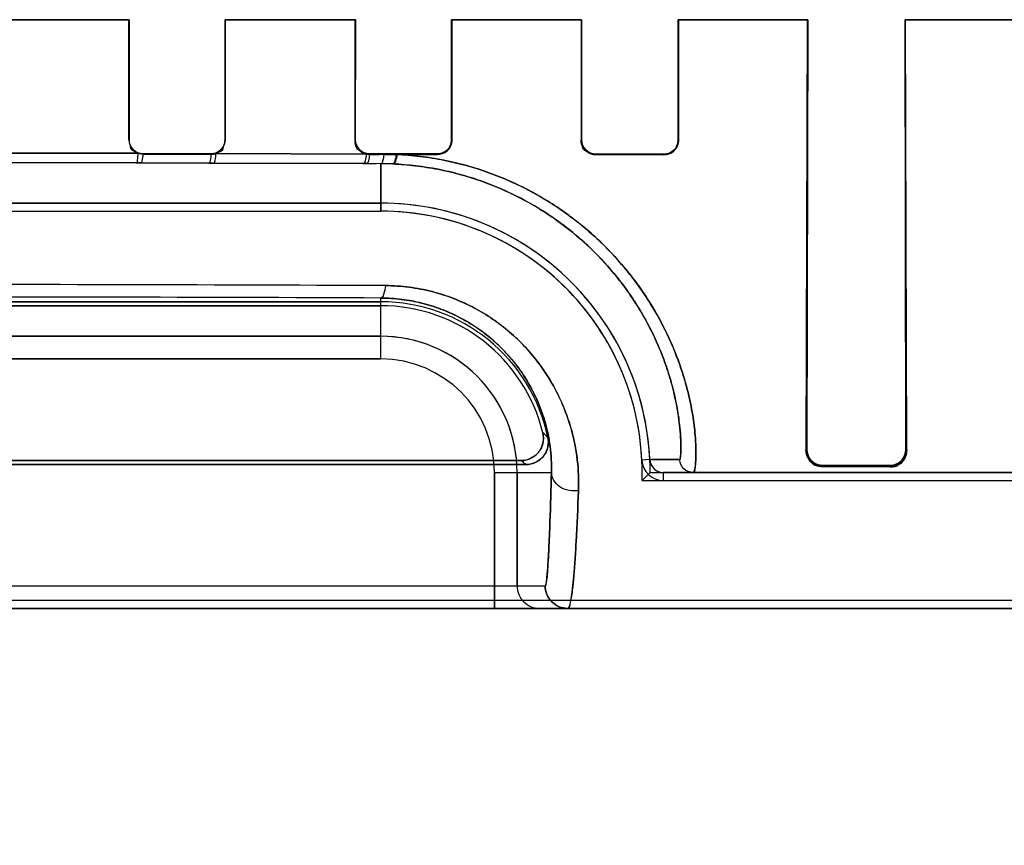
# Model space of a CAD drawing. Header units: millimetres. Extents: x 0 to 297, y 0 to 210.
# Tile 355 of 455: x 242.581 to 242.733, y 157.034 to 157.161. Entities that reach past the tile are written whole.
import ezdxf

# ---------------------------------------------------------------- set-up
doc = ezdxf.new("R2010")
doc.units = ezdxf.units.MM
doc.header["$LTSCALE"] = 16.335
doc.layers.get('0').update_dxf_attribs({"linetype": 'CONTINUOUS'})
for name, color, linetype in [('AXES_REF', 7, 'CONTINUOUS'), ('INTFCLR_1', 7, 'CONTINUOUS'), ('INTFCLR_72935', 7, 'CONTINUOUS')]:
    doc.layers.add(name, color=color, linetype=linetype)

msp = doc.modelspace()

# ---------------------------------------------------------------- linework, layer by layer
at = {"color": 7, "linetype": 'Continuous'}
for radius in [6.787079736, 6.7865, 6.743039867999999]:
    msp.add_circle((241.4889104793, 154.7114782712), radius, dxfattribs=at)
msp.add_arc((241.4889104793, 154.7114782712), 6.72, 278.2771290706, 261.7228709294, dxfattribs=at)
at = {"layer": 'AXES_REF', "color": 9, "linetype": 'Continuous'}
msp.add_circle((241.4889104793, 154.7114782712), 4.150003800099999, dxfattribs=at)
at = {"layer": 'AXES_REF', "color": 7, "linetype": 'Continuous'}
msp.add_arc((241.4889104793, 154.7114782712), 6.874, 113.0826847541, 66.9173152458, dxfattribs=at)
at = {"layer": 'AXES_REF', "color": 9, "linetype": 'Continuous'}
msp.add_arc((241.4889104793, 154.7114782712), 6.191158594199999, 94.4118118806, 85.5881881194, dxfattribs=at)
at = {"layer": 'INTFCLR_1', "color": 9, "linetype": 'Continuous'}
for p, q in [((242.5780075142, 157.1614668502), (242.5981970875, 157.1614668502)), ((242.6130273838, 157.1614668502), (242.6331741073, 157.1614668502)), ((242.6480495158, 157.1614668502), (242.6681427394, 157.1614668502)), ((242.6830871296, 157.1614668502), (242.7030983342, 157.1614668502)), ((242.7181401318, 157.1614668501), (242.7380429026, 157.1614668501)), ((242.5981879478, 157.1429135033), (242.5981120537, 157.1429135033)), ((242.6131079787, 157.1429135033), (242.6130315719, 157.1429135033)), ((242.6331677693, 157.1429135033), (242.6330906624, 157.1429135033)), ((242.6481347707, 157.1429135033), (242.648056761, 157.1429135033)), ((242.6681356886, 157.1429135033), (242.6680565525, 157.1429135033)), ((242.6831747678, 157.1429135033), (242.6830942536, 157.1429135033)), ((242.5995478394, 157.1408170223), (242.5767417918, 157.1408569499)), ((242.5766107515, 157.1393756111), (242.5992903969, 157.1393368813)), ((242.5992903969, 157.1393368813), (242.6001011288, 157.1393351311)), ((242.6003561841, 157.140666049), (242.6001011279, 157.1393351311)), ((242.6001011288, 157.1393351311), (242.6105431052, 157.1393082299)), ((242.600356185, 157.140666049), (242.600356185, 157.140742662)), ((242.610856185, 157.1407375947), (242.610856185, 157.140660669)), ((242.6348449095, 157.1407026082), (242.6115958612, 157.1407852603)), ((242.635356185, 157.1406437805), (242.635356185, 157.1407217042)), ((242.645856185, 157.1407131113), (242.645856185, 157.1406346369)), ((242.670356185, 157.1406086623), (242.670356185, 157.1406887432)), ((242.680856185, 157.1406763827), (242.680856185, 157.1405954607)), ((242.6105431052, 157.1393082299), (242.611271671, 157.1393060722)), ((242.611271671, 157.1393060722), (242.6343919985, 157.1392258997)), ((242.6343919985, 157.1392258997), (242.6349046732, 157.1392238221)), ((242.6349046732, 157.1392238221), (242.6363726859, 157.139217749)), ((242.637106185, 157.1318706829), (242.637106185, 157.1392146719)), ((242.637106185, 157.1090288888), (242.637106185, 157.1184490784)), ((242.637106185, 157.1125283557), (242.469106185, 157.1125283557)), ((242.469106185, 157.1090288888), (242.637106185, 157.1090288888)), ((242.7029879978, 157.0949683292), (242.7028313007, 157.0949683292)), ((242.7184122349, 157.0949683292), (242.7182505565, 157.0949683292)), ((242.6786948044, 157.093467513), (242.6774619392, 157.0934082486)), ((242.6786948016, 157.0934675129), (242.6833039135, 157.0934771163)), ((242.705356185, 157.0923966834), (242.705356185, 157.0925860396)), ((242.715856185, 157.0925677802), (242.715856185, 157.09237415)), ((242.6546667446, 157.0914683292), (242.6546667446, 157.0704683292)), ((242.6546667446, 157.0914683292), (242.66347305, 157.0914683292)), ((242.6581662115, 157.0739683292), (242.6581662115, 157.0914683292)), ((242.6807927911, 157.0902340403), (242.6807927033, 157.0914683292)), ((242.8481925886, 157.0914683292), (242.6807927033, 157.0914683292)), ((242.4437127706, 157.0739683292), (242.6624995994, 157.0739683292)), ((242.8481919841, 157.0704683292), (242.2580203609, 157.0704683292))]:
    msp.add_line(p, q, dxfattribs=at)
at = {"layer": 'INTFCLR_1', "color": 6, "linetype": 'Continuous'}
for p, q in [((242.598120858, 157.1614683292), (242.5981120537, 157.1429135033)), ((242.5981946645, 157.1614683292), (242.5981879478, 157.1429135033)), ((242.6130315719, 157.1429135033), (242.6130248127, 157.1614683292)), ((242.6131079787, 157.1429135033), (242.6130991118, 157.1614683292)), ((242.633099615, 157.1614683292), (242.6330906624, 157.1429135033)), ((242.6331745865, 157.1614683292), (242.6331677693, 157.1429135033)), ((242.648056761, 157.1429135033), (242.6480498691, 157.1614683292)), ((242.6481347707, 157.1429135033), (242.6481257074, 157.1614683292)), ((242.6680657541, 157.1614683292), (242.6680565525, 157.1429135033)), ((242.6681426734, 157.1614683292), (242.6681356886, 157.1429135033)), ((242.6830942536, 157.1429135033), (242.6830871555, 157.1614683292)), ((242.6831747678, 157.1429135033), (242.6831653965, 157.1614683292)), ((242.7030181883, 157.1614683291), (242.7028313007, 157.0949683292)), ((242.7030980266, 157.1614683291), (242.7029879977, 157.0949683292)), ((242.7182505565, 157.0949683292), (242.7181378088, 157.1614683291)), ((242.7184122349, 157.0949683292), (242.7182195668, 157.1614683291)), ((242.6003561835, 157.140666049), (242.5995478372, 157.1408170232)), ((242.600356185, 157.140742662), (242.610856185, 157.1407375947)), ((242.610856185, 157.140660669), (242.600356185, 157.140666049)), ((242.635356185, 157.1407217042), (242.645856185, 157.1407131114)), ((242.6375704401, 157.140641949), (242.6360946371, 157.1406431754)), ((242.6395933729, 157.1406402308), (242.6382450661, 157.1406413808)), ((242.645856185, 157.1406346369), (242.6395933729, 157.1406402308)), ((242.670356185, 157.1406887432), (242.680856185, 157.1406763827)), ((242.670356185, 157.1406086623), (242.680856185, 157.1405954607)), ((242.637106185, 157.1331049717), (242.469106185, 157.1331049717)), ((242.469106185, 157.1318706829), (242.637106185, 157.1318706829)), ((242.469106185, 157.1178706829), (242.637106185, 157.1178706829)), ((242.6371061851, 157.1172582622), (242.4691061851, 157.1172582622)), ((242.6595302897, 157.0927026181), (242.4466820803, 157.0927026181)), ((242.4474500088, 157.0933150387), (242.6587623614, 157.0933150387)), ((242.705356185, 157.0925860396), (242.715856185, 157.0925677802)), ((242.705356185, 157.0923966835), (242.715856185, 157.09237415)), ((242.6807927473, 157.0902340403), (242.855856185, 157.0902340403)), ((242.8481925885, 157.0717026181), (242.2580197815, 157.0717026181))]:
    msp.add_line(p, q, dxfattribs=at)
at = {"layer": 'INTFCLR_1', "color": 7, "linetype": 'Continuous'}
msp.add_lwpolyline([(242.670356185, 157.1406086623), (242.6702562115, 157.1406109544), (242.6701562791, 157.1406175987), (242.6700565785, 157.1406286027), (242.6699574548, 157.1406439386), (242.6698589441, 157.1406636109), (242.6697607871, 157.1406877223), (242.6696630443, 157.1407163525), (242.6695660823, 157.1407494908), (242.6694701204, 157.1407871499)], dxfattribs=at)
at = {"layer": 'INTFCLR_1', "color": 6, "linetype": 'Continuous'}
for centre, radius, start, end in [((242.6108548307, 157.1429266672), 0.0022659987, 270.0341582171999, 289.0880984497), ((242.6353588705, 157.1429182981), 0.0022745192, 256.9404696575, 269.9323622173), ((242.637106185, 157.0914683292), 0.0416366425, 2.752115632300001, 90.00000002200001), ((242.637106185, 157.0914683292), 0.0404023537, 2.7521172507, 89.99999981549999), ((242.637106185, 157.0914683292), 0.0264023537, 11.8889150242, 89.9999997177), ((242.637106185, 157.0914683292), 0.025789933, 13.8352360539, 89.99999985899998), ((242.6807925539, 157.0935685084), 0.0033344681, 182.7547671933, 270.0040800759), ((242.6807925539, 157.0935685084), 0.0021001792, 182.7555718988, 270.004076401)]:
    msp.add_arc(centre, radius, start, end, dxfattribs=at)
at = {"layer": 'INTFCLR_1', "color": 9, "linetype": 'Continuous'}
for centre, radius, start, end in [((242.6368975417, 157.0918700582), 0.0473450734, 87.4188887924, 89.74750806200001), ((242.5530226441, 136.7036249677), 20.4169176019, 89.7620658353, 90.2374664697), ((242.553106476, 136.2185016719), 20.9001162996, 89.76972177, 90.2302798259), ((242.637106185, 157.0914683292), 0.0210600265, 0, 89.9999999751), ((242.637106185, 157.0914683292), 0.0175605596, 359.9999999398, 89.99999975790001), ((242.6170052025, 157.0475769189), 0.0674071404, 47.0401810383, 47.95594694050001), ((242.6230915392, 157.047798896), 0.0578284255, 50.9411472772, 51.91434034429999), ((242.6616659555, 157.0739680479), 0.0034997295, 179.9953953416, 269.9954639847)]:
    msp.add_arc(centre, radius, start, end, dxfattribs=at)
at = {"layer": 'INTFCLR_1', "color": 6, "linetype": 'Continuous'}
for points, knots in [([(242.5981879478, 157.1429135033), (242.5981875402, 157.142356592), (242.598653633, 157.1412024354), (242.5998060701, 157.1407429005), (242.600356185, 157.140742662)], [0, 0, 0, 0, 0.5030696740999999, 1, 1, 1, 1]), ([(242.610856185, 157.1407375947), (242.6113518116, 157.1407373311), (242.6124975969, 157.1411336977), (242.6130320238, 157.1422999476), (242.6130315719, 157.1429135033)], [0, 0, 0, 0, 0.4468395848, 1, 1, 1, 1]), ([(242.6331677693, 157.1429135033), (242.6331673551, 157.1423559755), (242.6336322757, 157.1411917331), (242.6347962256, 157.1407221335), (242.635356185, 157.1407217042)], [0, 0, 0, 0, 0.4989120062, 1, 1, 1, 1]), ([(242.645856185, 157.1407131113), (242.6463610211, 157.140712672), (242.6475207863, 157.1411171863), (242.6480572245, 157.1422963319), (242.648056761, 157.1429135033)], [0, 0, 0, 0, 0.4499400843, 1, 1, 1, 1]), ([(242.645856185, 157.1406346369), (242.6463767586, 157.1406341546), (242.6475773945, 157.1410506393), (242.648135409, 157.1422722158), (242.6481347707, 157.1429135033)], [0, 0, 0, 0, 0.4480514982, 1, 1, 1, 1]), ([(242.6681356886, 157.1429135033), (242.6681352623, 157.1423535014), (242.6686001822, 157.1411730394), (242.6697821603, 157.1406893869), (242.670356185, 157.1406887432)], [0, 0, 0, 0, 0.4938171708, 1, 1, 1, 1]), ([(242.680856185, 157.1406763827), (242.6813761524, 157.1406757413), (242.6825569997, 157.1410941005), (242.6830947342, 157.1422922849), (242.6830942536, 157.1429135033)], [0, 0, 0, 0, 0.4556379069, 1, 1, 1, 1]), ([(242.680856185, 157.1405954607), (242.681393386, 157.1405947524), (242.6826166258, 157.1410265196), (242.683175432, 157.1422683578), (242.6831747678, 157.1429135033)], [0, 0, 0, 0, 0.4543516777, 1, 1, 1, 1]), ([(242.6587623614, 157.0933150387), (242.6593338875, 157.0933150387), (242.6604916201, 157.0936070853), (242.662082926, 157.0950412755), (242.6623704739, 157.0967316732), (242.6621478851, 157.0976354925)], [0, 0, 0, 0, 0.2761842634, 0.5501881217, 1, 1, 1, 1]), ([(242.662942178, 157.0969076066), (242.6630575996, 157.0963593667), (242.6630164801, 157.0951872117), (242.6619841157, 157.0933568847), (242.6604417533, 157.0927026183), (242.6595302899, 157.0927026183)], [0, 0, 0, 0, 0.2757353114, 0.5514163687, 1, 1, 1, 1]), ([(242.7028313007, 157.0949683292), (242.7028254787, 157.0944842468), (242.7031729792, 157.0931584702), (242.7045461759, 157.0923983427), (242.705356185, 157.0923966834)], [0, 0, 0, 0, 0.3740876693, 1, 1, 1, 1]), ([(242.7029879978, 157.0949683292), (242.7029860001, 157.0944823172), (242.703355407, 157.0932414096), (242.7046339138, 157.0925872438), (242.705356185, 157.0925860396)], [0, 0, 0, 0, 0.4022352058, 1, 1, 1, 1]), ([(242.715856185, 157.0925677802), (242.7163210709, 157.0925669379), (242.7175676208, 157.0929172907), (242.7182537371, 157.0942150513), (242.7182505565, 157.0949683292)], [0, 0, 0, 0, 0.3816266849, 1, 1, 1, 1])]:
    msp.add_open_spline(points, degree=3, knots=knots, dxfattribs=at)
for points in [[(242.6330906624, 157.1429135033), (242.6330901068, 157.1423483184), (242.6331725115, 157.1414681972), (242.6337230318, 157.1413402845)], [(242.5995478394, 157.1408170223), (242.5990893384, 157.140994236), (242.5984227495, 157.1412793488), (242.5984232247, 157.1417709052)], [(242.6115958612, 157.1407852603), (242.6120813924, 157.1409539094), (242.612791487, 157.1412456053), (242.6127909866, 157.1417595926)]]:
    msp.add_open_spline(points, degree=3, dxfattribs=at)
at = {"layer": 'INTFCLR_1', "color": 7, "linetype": 'Continuous'}
for points, knots in [([(242.6680565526, 157.1429135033), (242.6680549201, 157.1423325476), (242.6685388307, 157.1411099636), (242.6697624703, 157.1406083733), (242.6703561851, 157.1406086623)], [0, 0, 0, 0, 0.4945700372, 1, 1, 1, 1]), ([(242.7158561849, 157.09237415), (242.7163174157, 157.0923752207), (242.7176508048, 157.0927159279), (242.718414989, 157.0941234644), (242.718412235, 157.0949683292)], [0, 0, 0, 0, 0.3531364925, 1, 1, 1, 1])]:
    msp.add_open_spline(points, degree=3, knots=knots, dxfattribs=at)
for points in [[(242.6694701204, 157.1407871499), (242.6689330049, 157.141011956), (242.6682344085, 157.1414401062), (242.6682350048, 157.1420223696)], [(242.7184122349, 157.0949683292), (242.7184187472, 157.0944509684), (242.7182541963, 157.0939095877), (242.7179613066, 157.0934830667)], [(242.7179613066, 157.0934830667), (242.717694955, 157.093095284), (242.7173432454, 157.092583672), (242.7168728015, 157.0925847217)]]:
    msp.add_open_spline(points, degree=3, dxfattribs=at)
at = {"layer": 'INTFCLR_1', "color": 9, "linetype": 'Continuous'}
for points, knots in [([(242.5995478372, 157.1408170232), (242.5995329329, 157.1404626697), (242.5994439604, 157.1400826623), (242.5994389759, 157.1393568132), (242.5992903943, 157.1393368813)], [0, 0, 0, 0, 0.7028960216, 1, 1, 1, 1]), ([(242.6108561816, 157.140660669), (242.6108353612, 157.1403348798), (242.6107650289, 157.1399702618), (242.610684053, 157.1393233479), (242.6105431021, 157.1393082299)], [0, 0, 0, 0, 0.6972332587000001, 1, 1, 1, 1]), ([(242.6115958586, 157.1407852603), (242.6115770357, 157.1404304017), (242.6115012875, 157.1400352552), (242.6114259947, 157.1393224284), (242.6112716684, 157.1393060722)], [0, 0, 0, 0, 0.6960312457, 1, 1, 1, 1]), ([(242.6348449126, 157.1407026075), (242.6348184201, 157.1403464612), (242.634755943, 157.1399128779), (242.6345595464, 157.1392384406), (242.6343920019, 157.1392258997)], [0, 0, 0, 0, 0.6800622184, 1, 1, 1, 1]), ([(242.6353561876, 157.1406437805), (242.6353280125, 157.1403005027), (242.6352664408, 157.1398795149), (242.6350666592, 157.1392358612), (242.6349046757, 157.1392238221)], [0, 0, 0, 0, 0.6795377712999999, 1, 1, 1, 1]), ([(242.637570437, 157.140641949), (242.6375416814, 157.1402967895), (242.6374802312, 157.1398700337), (242.6372703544, 157.1392265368), (242.6371061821, 157.1392146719)], [0, 0, 0, 0, 0.6778576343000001, 1, 1, 1, 1]), ([(242.6395933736, 157.1406402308), (242.6395499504, 157.1402806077), (242.6394699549, 157.1398289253), (242.6392053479, 157.1391717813), (242.6390296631, 157.1391670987)], [0, 0, 0, 0, 0.6733216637, 1, 1, 1, 1]), ([(242.6854016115, 157.0914683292), (242.6854885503, 157.0914683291), (242.6856305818, 157.0918305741), (242.6857217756, 157.0923816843), (242.685817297, 157.0934326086), (242.6858394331, 157.0950517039), (242.6857229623, 157.0974159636), (242.6853297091, 157.1005406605), (242.6847119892, 157.1035108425), (242.6839829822, 157.1061480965), (242.6830093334, 157.1091176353), (242.6813866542, 157.1130313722), (242.6794878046, 157.1165024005), (242.6779818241, 157.1188464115), (242.6768655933, 157.1204750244), (242.67470791, 157.123333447), (242.6718796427, 157.1264236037), (242.669106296, 157.1289180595), (242.6673951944, 157.1303081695), (242.6646879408, 157.1323579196), (242.6602775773, 157.1351292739), (242.6549311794, 157.1375070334), (242.6503953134, 157.1389543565), (242.6456746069, 157.1400827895), (242.6420344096, 157.1405279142), (242.6395933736, 157.1406402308)], [0, 0, 0, 0, 0.0034869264, 0.0118307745, 0.0253688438, 0.0441600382, 0.07750976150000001, 0.1198274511, 0.1705089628, 0.1989804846, 0.2295433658, 0.2958034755, 0.3685983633, 0.3878553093, 0.4075401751, 0.4477747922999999, 0.5314248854, 0.5750130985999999, 0.5972913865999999, 0.6198277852, 0.7111936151, 0.8054544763, 0.8536491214, 0.9019916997, 1, 1, 1, 1]), ([(242.6833039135, 157.0934771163), (242.6833741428, 157.0934785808), (242.6834148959, 157.0938485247), (242.6834885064, 157.0943138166), (242.6835042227, 157.0953091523), (242.6834653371, 157.0972617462), (242.6831201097, 157.1006465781), (242.6823771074, 157.1041661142), (242.6815028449, 157.1071106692), (242.6805419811, 157.1098704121), (242.6789589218, 157.1135087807), (242.677125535, 157.1167316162), (242.6756770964, 157.1189080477), (242.6746035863, 157.1204218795), (242.6725301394, 157.1230809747), (242.669821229, 157.125952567), (242.6671721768, 157.1282687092), (242.6655378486, 157.129560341), (242.6629495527, 157.1314675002), (242.6587365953, 157.134045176), (242.6536419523, 157.1362535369), (242.6493207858, 157.1375986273), (242.6448213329, 157.1386482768), (242.6413547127, 157.1390622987), (242.6390296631, 157.1391670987)], [0, 0, 0, 0, 0.0029920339, 0.0110782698, 0.024380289, 0.0429061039, 0.0957357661, 0.1679168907, 0.1961583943, 0.2264889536, 0.2923559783, 0.3648565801, 0.3840566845, 0.4037051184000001, 0.443891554, 0.5276121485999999, 0.5713225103, 0.5936852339, 0.6163225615, 0.7082527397, 0.8033240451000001, 0.8520017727, 0.9008650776, 1, 1, 1, 1]), ([(242.6378084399, 157.1203664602), (242.6377528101, 157.1198982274), (242.6376566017, 157.1193074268), (242.6373298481, 157.1184658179), (242.637106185, 157.1184490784)], [0, 0, 0, 0, 0.6776603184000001, 1, 1, 1, 1]), ([(242.6676607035, 157.0886688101), (242.6677221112, 157.0902484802), (242.6675909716, 157.0935424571), (242.6667644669, 157.0976664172), (242.6657831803, 157.1005825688), (242.6650795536, 157.1022932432), (242.6638452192, 157.1049322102), (242.6619949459, 157.1079115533), (242.6597024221, 157.11061103), (242.6582185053, 157.112107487), (242.6557857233, 157.1143111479), (242.6530078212, 157.1162036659), (242.6499885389, 157.1177000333), (242.6478405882, 157.1186039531), (242.6450283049, 157.1195134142), (242.6420931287, 157.1200784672), (242.6396701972, 157.1203208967), (242.6384322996, 157.1203652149), (242.6378084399, 157.1203664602)], [0, 0, 0, 0, 0.0977077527, 0.2028363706, 0.2587347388, 0.2876544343, 0.317117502, 0.4387813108, 0.5027649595, 0.5357085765, 0.568963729, 0.7056218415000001, 0.7412693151, 0.7771963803, 0.8495710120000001, 0.9235103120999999, 0.9614412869, 1, 1, 1, 1]), ([(242.66347305, 157.0914683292), (242.6635100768, 157.0928108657), (242.6633686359, 157.0956136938), (242.6626125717, 157.099117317), (242.6615990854, 157.1019799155), (242.6602291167, 157.1049610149), (242.6583696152, 157.1078361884), (242.6563511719, 157.1101302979), (242.6550441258, 157.1114036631), (242.6528970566, 157.1132861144), (242.650454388, 157.1149004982), (242.6478030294, 157.1161698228), (242.6459157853, 157.1169445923), (242.6434433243, 157.117717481), (242.6408672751, 157.1182020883), (242.6387402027, 157.1184080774), (242.6376537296, 157.1184465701), (242.637106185, 157.1184490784)], [0, 0, 0, 0, 0.0959609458, 0.1995959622, 0.2548451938, 0.312674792, 0.4337490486, 0.4976950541, 0.530695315, 0.5640593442, 0.7016998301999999, 0.7377255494, 0.7740596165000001, 0.8473828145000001, 0.9223835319, 0.9608774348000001, 1, 1, 1, 1]), ([(242.6854016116, 157.0914683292), (242.684880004, 157.0914683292), (242.683795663, 157.0918909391), (242.6833265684, 157.0929559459), (242.6833039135, 157.0934771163)], [0, 0, 0, 0, 0.4999736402, 1, 1, 1, 1]), ([(242.66347305, 157.0914683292), (242.6634109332, 157.0889301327), (242.663312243, 157.0853870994), (242.6631595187, 157.0814056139), (242.663074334, 157.0795735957), (242.662998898, 157.0780969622), (242.6628975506, 157.0766424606), (242.6628013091, 157.075180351), (242.6626516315, 157.0745128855), (242.6626010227, 157.0739693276), (242.6624995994, 157.0739683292)], [0, 0, 0, 0, 0.433822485, 0.6057424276, 0.6805165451, 0.7475306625, 0.8573118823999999, 0.9353819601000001, 0.9826693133, 1, 1, 1, 1]), ([(242.6676607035, 157.0886688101), (242.6671830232, 157.0885947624), (242.6661583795, 157.0886187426), (242.6643972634, 157.0892613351), (242.6634836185, 157.0906187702), (242.66347305, 157.0914683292)], [0, 0, 0, 0, 0.2611130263, 0.5410534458, 1, 1, 1, 1]), ([(242.6659991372, 157.0704683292), (242.6661221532, 157.0704683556), (242.6663280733, 157.0709748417), (242.6664986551, 157.0717482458), (242.6667197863, 157.0732340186), (242.666873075, 157.0747633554), (242.6670045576, 157.0762971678), (242.6671466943, 157.0782030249), (242.6674011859, 157.082342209), (242.667559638, 157.0860283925), (242.6676607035, 157.0886688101)], [0, 0, 0, 0, 0.0200957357, 0.0681862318, 0.1464023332, 0.2559464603, 0.3227422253, 0.3972360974, 0.5683490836, 1, 1, 1, 1]), ([(242.6624995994, 157.0739683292), (242.6624995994, 157.0730754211), (242.6632460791, 157.0712151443), (242.6651063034, 157.0704683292), (242.6659991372, 157.0704683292)], [0, 0, 0, 0, 0.5000208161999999, 1, 1, 1, 1])]:
    msp.add_open_spline(points, degree=3, knots=knots, dxfattribs=at)
at = {"layer": 'INTFCLR_72935', "color": 9, "linetype": 'Continuous'}
for p, q in [((242.598197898, 157.1614668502), (242.5780078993, 157.1614668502)), ((242.633174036, 157.1614668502), (242.6130260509, 157.1614668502)), ((242.6681427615, 157.1614668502), (242.6480497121, 157.1614668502)), ((242.7030991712, 157.1614668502), (242.6830869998, 157.1614668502)), ((242.7380425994, 157.1614668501), (242.7181409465, 157.1614668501)), ((242.5981120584, 157.1429183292), (242.5981879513, 157.1429183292)), ((242.6130315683, 157.1429183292), (242.613107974, 157.1429183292)), ((242.6330906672, 157.1429183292), (242.6331677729, 157.1429183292)), ((242.6480567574, 157.1429183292), (242.6481347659, 157.1429183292)), ((242.6680565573, 157.1429183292), (242.6681356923, 157.1429183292)), ((242.6830942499, 157.1429183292), (242.6831747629, 157.1429183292)), ((242.5767305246, 157.1408569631), (242.5995605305, 157.1408169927)), ((242.5993030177, 157.1393368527), (242.5765995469, 157.139375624)), ((242.6001008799, 157.1393351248), (242.5993030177, 157.1393368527)), ((242.6003561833, 157.1406708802), (242.6001008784, 157.1393351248)), ((242.6105428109, 157.1393082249), (242.6001008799, 157.1393351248)), ((242.600356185, 157.1407474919), (242.600356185, 157.1406708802)), ((242.610856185, 157.1406655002), (242.610856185, 157.1407424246)), ((242.6115819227, 157.1407853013), (242.6348665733, 157.1407025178)), ((242.635356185, 157.1407265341), (242.635356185, 157.1406486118)), ((242.645856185, 157.1406394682), (242.645856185, 157.1407179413)), ((242.670356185, 157.1406935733), (242.670356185, 157.1406134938)), ((242.680856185, 157.1406002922), (242.680856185, 157.1406812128)), ((242.6112578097, 157.139306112), (242.6105428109, 157.1393082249)), ((242.6344135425, 157.139225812), (242.6112578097, 157.139306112)), ((242.6349042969, 157.1392238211), (242.6344135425, 157.139225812)), ((242.637106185, 157.1392146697), (242.6356385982, 157.1392207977)), ((242.637106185, 157.1392146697), (242.637106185, 157.1318706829)), ((242.637106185, 157.1090288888), (242.637106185, 157.1184490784)), ((242.469106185, 157.1125283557), (242.637106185, 157.1125283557)), ((242.637106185, 157.1090288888), (242.469106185, 157.1090288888)), ((242.7028313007, 157.0949683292), (242.7029879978, 157.0949683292)), ((242.7182505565, 157.0949683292), (242.7184122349, 157.0949683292)), ((242.6833039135, 157.0934771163), (242.6786948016, 157.0934675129)), ((242.705356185, 157.0925860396), (242.705356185, 157.0923966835)), ((242.715856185, 157.09237415), (242.715856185, 157.0925677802)), ((242.6546667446, 157.0704683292), (242.6546667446, 157.0914683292)), ((242.6546667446, 157.0914683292), (242.66347305, 157.0914683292)), ((242.6581662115, 157.0914683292), (242.6581662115, 157.0739683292)), ((242.6807927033, 157.0914683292), (242.8481925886, 157.0914683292)), ((242.4437127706, 157.0739683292), (242.6624995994, 157.0739683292)), ((242.2580203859, 157.0704683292), (242.8481920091, 157.0704683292))]:
    msp.add_line(p, q, dxfattribs=at)
at = {"layer": 'INTFCLR_72935', "color": 6, "linetype": 'Continuous'}
for p, q in [((242.598120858, 157.1614683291), (242.5981120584, 157.1429183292)), ((242.5981879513, 157.1429183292), (242.5981946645, 157.1614683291)), ((242.6130248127, 157.1614683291), (242.6130315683, 157.1429183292)), ((242.613107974, 157.1429183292), (242.6130991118, 157.1614683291)), ((242.633099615, 157.1614683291), (242.6330906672, 157.1429183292)), ((242.6331677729, 157.1429183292), (242.6331745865, 157.1614683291)), ((242.6480498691, 157.1614683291), (242.6480567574, 157.1429183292)), ((242.6481347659, 157.1429183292), (242.6481257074, 157.1614683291)), ((242.6680657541, 157.1614683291), (242.6680565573, 157.1429183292)), ((242.6681356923, 157.1429183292), (242.6681426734, 157.1614683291)), ((242.6830871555, 157.1614683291), (242.6830942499, 157.1429183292)), ((242.6831747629, 157.1429183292), (242.6831653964, 157.1614683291)), ((242.7030181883, 157.1614683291), (242.7028313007, 157.0949683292)), ((242.7029879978, 157.0949683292), (242.7030980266, 157.1614683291)), ((242.7181378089, 157.1614683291), (242.7182505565, 157.0949683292)), ((242.7184122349, 157.0949683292), (242.7182195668, 157.1614683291)), ((242.5995605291, 157.1408169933), (242.6003561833, 157.1406708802)), ((242.610856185, 157.1407424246), (242.600356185, 157.1407474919)), ((242.600356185, 157.1406708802), (242.610856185, 157.1406655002)), ((242.645856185, 157.1407179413), (242.635356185, 157.1407265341)), ((242.635356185, 157.1406486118), (242.6368329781, 157.140647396)), ((242.6375708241, 157.14064678), (242.6394836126, 157.1406451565)), ((242.6394836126, 157.1406451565), (242.645856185, 157.1406394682)), ((242.680856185, 157.1406812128), (242.670356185, 157.1406935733)), ((242.670356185, 157.1406134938), (242.680856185, 157.1406002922)), ((242.469106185, 157.1331049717), (242.637106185, 157.1331049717)), ((242.4691061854, 157.131870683), (242.6371061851, 157.131870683)), ((242.637106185, 157.1178706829), (242.469106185, 157.1178706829)), ((242.4691061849, 157.1172582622), (242.6371061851, 157.1172582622)), ((242.4466820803, 157.0927026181), (242.6595302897, 157.0927026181)), ((242.6587623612, 157.0933150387), (242.4474500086, 157.0933150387)), ((242.715856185, 157.0925677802), (242.705356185, 157.0925860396)), ((242.705356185, 157.0923966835), (242.715856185, 157.09237415)), ((242.6787428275, 157.0914683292), (242.6807927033, 157.0914683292)), ((242.6774896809, 157.0902340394), (242.8558561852, 157.0902340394)), ((242.848192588, 157.0717026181), (242.2580197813, 157.0717026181))]:
    msp.add_line(p, q, dxfattribs=at)
at = {"layer": 'INTFCLR_72935', "color": 7, "linetype": 'Continuous'}
msp.add_lwpolyline([(242.6694694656, 157.1407922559), (242.6695639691, 157.1407550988), (242.6696600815, 157.1407221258), (242.669757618, 157.140693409), (242.6698566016, 157.140668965), (242.6699566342, 157.1406489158), (242.6700568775, 157.1406333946), (242.6701569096, 157.1406223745), (242.6702567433, 157.1406157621), (242.670356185, 157.1406134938)], dxfattribs=at)
at = {"layer": 'INTFCLR_72935', "color": 6, "linetype": 'Continuous'}
for centre, radius, start, end in [((242.6108549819, 157.1429308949), 0.002265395, 270.0305134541, 288.7167080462), ((242.6353587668, 157.1429225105), 0.0022739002, 257.499138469, 269.9348881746), ((242.637106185, 157.0914683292), 0.0416366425, 0, 90.0000000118), ((242.637106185, 157.0914683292), 0.0404023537, 358.2493445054, 89.99999981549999), ((242.637106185, 157.0914683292), 0.0264023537, 11.8889150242, 89.9999997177), ((242.637106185, 157.0914683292), 0.025789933, 13.8352360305, 89.9999997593), ((242.5973245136, 157.1728773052), 0.1151362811, 314.1279715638, 315.0032858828)]:
    msp.add_arc(centre, radius, start, end, dxfattribs=at)
at = {"layer": 'INTFCLR_72935', "color": 9, "linetype": 'Continuous'}
for centre, radius, start, end in [((242.6368976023, 157.0918705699), 0.0473445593, 87.5455942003, 89.74757388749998), ((242.5531058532, 136.6858168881), 20.4347265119, 89.76250457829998, 90.2374935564), ((242.5531058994, 136.2189209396), 20.8996970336, 89.76971556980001, 90.23028286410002), ((242.637106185, 157.0914683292), 0.0210600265, 0, 90.0000000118), ((242.637106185, 157.0914683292), 0.0175605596, 359.9999999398, 89.99999975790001), ((242.6170053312, 157.047577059), 0.0674069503, 47.04018000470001, 47.95594849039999), ((242.6230915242, 157.0477988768), 0.0578284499, 50.9411477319, 51.91434039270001), ((242.6616659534, 157.0739680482), 0.0034997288, 179.9954003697, 269.995498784)]:
    msp.add_arc(centre, radius, start, end, dxfattribs=at)
at = {"layer": 'INTFCLR_72935', "color": 6, "linetype": 'Continuous'}
for points, knots in [([(242.600356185, 157.1407474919), (242.5998116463, 157.140747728), (242.5986601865, 157.1412007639), (242.5981875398, 157.142355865), (242.5981879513, 157.1429183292)], [0, 0, 0, 0, 0.4919035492, 1, 1, 1, 1]), ([(242.6130315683, 157.1429183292), (242.6130319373, 157.1424172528), (242.6126298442, 157.1412703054), (242.6114644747, 157.1407421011), (242.610856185, 157.1407424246)], [0, 0, 0, 0, 0.4516781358, 1, 1, 1, 1]), ([(242.6330906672, 157.1429183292), (242.6330901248, 157.1423664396), (242.6334916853, 157.1413244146), (242.6344263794, 157.1408002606), (242.6348665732, 157.1407025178)], [0, 0, 0, 0, 0.5503462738, 1, 1, 1, 1]), ([(242.635356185, 157.1407265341), (242.6348172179, 157.1407269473), (242.6336569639, 157.1411721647), (242.6331673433, 157.14233993), (242.6331677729, 157.1429183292)], [0, 0, 0, 0, 0.4823548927, 1, 1, 1, 1]), ([(242.6480567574, 157.1429183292), (242.6480571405, 157.1424080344), (242.6476464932, 157.1412472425), (242.6464680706, 157.1407174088), (242.645856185, 157.1407179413)], [0, 0, 0, 0, 0.4547350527, 1, 1, 1, 1]), ([(242.645856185, 157.1406394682), (242.6463827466, 157.1406389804), (242.647584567, 157.1410620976), (242.6481353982, 157.1422828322), (242.6481347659, 157.1429183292)], [0, 0, 0, 0, 0.4531282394, 1, 1, 1, 1]), ([(242.670356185, 157.1406935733), (242.669796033, 157.1406942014), (242.6686164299, 157.1411615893), (242.6681352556, 157.1423444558), (242.6681356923, 157.1429183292)], [0, 0, 0, 0, 0.4939502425, 1, 1, 1, 1]), ([(242.6830942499, 157.1429183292), (242.6830946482, 157.1424032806), (242.6826812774, 157.1412235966), (242.6814821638, 157.1406804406), (242.680856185, 157.1406812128)], [0, 0, 0, 0, 0.4513900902, 1, 1, 1, 1]), ([(242.680856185, 157.1406002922), (242.681398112, 157.1405995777), (242.6826222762, 157.1410366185), (242.6831754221, 157.1422777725), (242.6831747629, 157.1429183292)], [0, 0, 0, 0, 0.4582956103, 1, 1, 1, 1]), ([(242.6621478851, 157.0976354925), (242.6622845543, 157.0970805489), (242.6622778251, 157.0958865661), (242.6612657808, 157.0939984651), (242.6596931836, 157.0933150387), (242.6587623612, 157.0933150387)], [0, 0, 0, 0, 0.2761837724, 0.5501894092, 1, 1, 1, 1]), ([(242.6595302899, 157.0927026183), (242.6600905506, 157.0927026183), (242.6612290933, 157.0929843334), (242.6628074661, 157.0943716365), (242.6631299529, 157.0960156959), (242.662942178, 157.0969076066)], [0, 0, 0, 0, 0.2757365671, 0.5514167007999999, 1, 1, 1, 1]), ([(242.705356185, 157.0925860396), (242.7049021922, 157.0925867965), (242.7036704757, 157.0929308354), (242.7029849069, 157.0942163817), (242.7029879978, 157.0949683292)], [0, 0, 0, 0, 0.3764620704, 1, 1, 1, 1]), ([(242.7182505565, 157.0949683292), (242.7182527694, 157.0944442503), (242.7178436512, 157.0931837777), (242.7165540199, 157.0925665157), (242.715856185, 157.0925677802)], [0, 0, 0, 0, 0.4289018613, 1, 1, 1, 1])]:
    msp.add_open_spline(points, degree=3, knots=knots, dxfattribs=at)
at = {"layer": 'INTFCLR_72935', "color": 7, "linetype": 'Continuous'}
for points, knots in [([(242.6703561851, 157.1406134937), (242.6697684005, 157.1406139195), (242.6685464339, 157.1411074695), (242.6680535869, 157.1423314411), (242.6680565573, 157.1429183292)], [0, 0, 0, 0, 0.5003784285, 1, 1, 1, 1]), ([(242.7053561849, 157.0923966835), (242.7049008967, 157.0924000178), (242.7035814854, 157.0927400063), (242.7028379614, 157.0941318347), (242.7028313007, 157.0949683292)], [0, 0, 0, 0, 0.3524484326, 1, 1, 1, 1]), ([(242.7184122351, 157.0949683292), (242.7184139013, 157.0945160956), (242.7181068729, 157.0931838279), (242.7167088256, 157.0923747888), (242.7158561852, 157.09237415)], [0, 0, 0, 0, 0.3465740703, 1, 1, 1, 1])]:
    msp.add_open_spline(points, degree=3, knots=knots, dxfattribs=at)
for points in [[(242.6680565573, 157.1429183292), (242.6680559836, 157.1423568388), (242.6681532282, 157.1415669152), (242.6686711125, 157.1413499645)], [(242.7028313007, 157.0949683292), (242.7028242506, 157.0943996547), (242.703030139, 157.0937994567), (242.7033838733, 157.0933541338)], [(242.7179621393, 157.0934842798), (242.7182545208, 157.0939105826), (242.7184187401, 157.0944514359), (242.7184122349, 157.0949683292)], [(242.7033838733, 157.0933541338), (242.7036833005, 157.0929773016), (242.704085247, 157.0925268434), (242.7045665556, 157.092525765)], [(242.715856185, 157.09237415), (242.716321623, 157.0923731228), (242.7169360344, 157.092371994), (242.7171993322, 157.092755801)]]:
    msp.add_open_spline(points, degree=3, dxfattribs=at)
at = {"layer": 'INTFCLR_72935', "color": 6, "linetype": 'Continuous'}
for points in [[(242.5995605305, 157.1408169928), (242.5990884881, 157.1409961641), (242.5984082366, 157.141295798), (242.5984087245, 157.1418007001)], [(242.6115819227, 157.1407853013), (242.6120752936, 157.140953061), (242.6127955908, 157.1412502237), (242.6127950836, 157.1417713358)], [(242.6786948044, 157.093467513), (242.6787197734, 157.0929480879), (242.678966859, 157.0924074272), (242.6793432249, 157.0920485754)], [(242.6793432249, 157.0920485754), (242.6796746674, 157.0917325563), (242.6801349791, 157.0914778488), (242.6805929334, 157.0914778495)]]:
    msp.add_open_spline(points, degree=3, dxfattribs=at)
at = {"layer": 'INTFCLR_72935', "color": 9, "linetype": 'Continuous'}
for points, knots in [([(242.5995605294, 157.1408169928), (242.599545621, 157.1404626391), (242.5994566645, 157.1400826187), (242.5994516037, 157.1393567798), (242.5993030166, 157.1393368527)], [0, 0, 0, 0, 0.7028894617, 1, 1, 1, 1]), ([(242.6108561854, 157.1406655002), (242.6108354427, 157.1403385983), (242.6107648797, 157.1399728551), (242.6106842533, 157.1393233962), (242.6105428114, 157.1393082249)], [0, 0, 0, 0, 0.6972127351, 1, 1, 1, 1]), ([(242.6115819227, 157.1407853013), (242.6115631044, 157.1404304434), (242.6114873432, 157.1400353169), (242.611412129, 157.1393224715), (242.6112578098, 157.139306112)], [0, 0, 0, 0, 0.6960398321, 1, 1, 1, 1]), ([(242.6348665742, 157.1407025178), (242.6348400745, 157.14034637), (242.6347776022, 157.1399127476), (242.6345811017, 157.1392383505), (242.6344135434, 157.139225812)], [0, 0, 0, 0, 0.6800460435, 1, 1, 1, 1]), ([(242.6353561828, 157.1406486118), (242.635328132, 157.1403042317), (242.6352664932, 157.1398820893), (242.6350667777, 157.1392358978), (242.6349042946, 157.1392238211)], [0, 0, 0, 0, 0.6795542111, 1, 1, 1, 1]), ([(242.6375708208, 157.14064678), (242.6375421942, 157.140300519), (242.6374806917, 157.1398726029), (242.6372708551, 157.1392265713), (242.6371061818, 157.1392146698)], [0, 0, 0, 0, 0.6778765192, 1, 1, 1, 1]), ([(242.6394836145, 157.1406451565), (242.6394410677, 157.1402856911), (242.6393621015, 157.1398347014), (242.639100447, 157.1391768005), (242.6389251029, 157.1391716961)], [0, 0, 0, 0, 0.6735752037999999, 1, 1, 1, 1]), ([(242.6394836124, 157.1406451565), (242.6407266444, 157.1405906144), (242.6425858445, 157.1404376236), (242.6450412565, 157.1400919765), (242.6486229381, 157.1394474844), (242.6538111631, 157.1380032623), (242.6587000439, 157.1358316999), (242.6617618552, 157.1341254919), (242.6637276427, 157.1329380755), (242.6669554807, 157.1307473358), (242.6711092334, 157.127261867), (242.67434754, 157.1237290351), (242.6762517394, 157.1212882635), (242.6774195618, 157.1196909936), (242.6792392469, 157.1169544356), (242.6813753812, 157.1130531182), (242.6830031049, 157.1091372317), (242.6839777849, 157.1061623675), (242.6847090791, 157.1035238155), (242.6853259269, 157.1005580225), (242.6856981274, 157.0976218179), (242.6858267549, 157.0953620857), (242.6858339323, 157.0937835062), (242.6857436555, 157.0925375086), (242.6856458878, 157.0919021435), (242.6855002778, 157.0914683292), (242.6854016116, 157.0914683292)], [0, 0, 0, 0, 0.0498301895, 0.0746148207, 0.09928735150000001, 0.1955557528, 0.2894286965, 0.3127158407, 0.3359168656, 0.3813845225, 0.46883382, 0.5523957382, 0.5727449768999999, 0.5928031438, 0.631626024, 0.7042901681, 0.770539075, 0.801143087, 0.8296171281, 0.8801686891, 0.922257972, 0.9481821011, 0.9704293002, 0.9863316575, 0.9960485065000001, 1, 1, 1, 1]), ([(242.6389251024, 157.1391716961), (242.6401092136, 157.1391209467), (242.6418802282, 157.1389782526), (242.6442197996, 157.138656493), (242.6476310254, 157.1380571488), (242.6525717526, 157.1367160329), (242.6572361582, 157.1346958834), (242.6601603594, 157.133109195), (242.6620352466, 157.1320051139), (242.6651135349, 157.1299707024), (242.669081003, 157.1267340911), (242.6721856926, 157.1234477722), (242.6740146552, 157.1211772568), (242.6751364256, 157.1196937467), (242.6768850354, 157.1171525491), (242.6789487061, 157.1135292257), (242.6805349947, 157.1098885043), (242.6814985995, 157.1071239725), (242.6822269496, 157.104673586), (242.6828599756, 157.1019191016), (242.6832685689, 157.0991935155), (242.6834542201, 157.0970907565), (242.6835027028, 157.0956361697), (242.6835023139, 157.0944569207), (242.683416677, 157.0939171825), (242.6833848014, 157.0934787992), (242.6833039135, 157.0934771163)], [0, 0, 0, 0, 0.05040574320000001, 0.0754712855, 0.1004187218, 0.1976851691, 0.2923598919, 0.3158116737, 0.3391623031, 0.3848763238, 0.4726254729, 0.5562534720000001, 0.5765842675, 0.5966112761, 0.6353401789, 0.7077058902, 0.773558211, 0.8039280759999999, 0.8321718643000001, 0.8822585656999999, 0.9239026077, 0.949521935, 0.9714736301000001, 0.9871107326, 0.9965591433, 1, 1, 1, 1]), ([(242.6378091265, 157.120367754), (242.6377534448, 157.1198990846), (242.6376567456, 157.1193080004), (242.6373298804, 157.1184658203), (242.637106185, 157.1184490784)], [0, 0, 0, 0, 0.6778322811, 1, 1, 1, 1]), ([(242.6378091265, 157.120367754), (242.6390351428, 157.1203626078), (242.6414587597, 157.1202010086), (242.6444260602, 157.1196303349), (242.6467113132, 157.1189711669), (242.6489093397, 157.1181919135), (242.6515165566, 157.1170002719), (242.6539399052, 157.1155372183), (242.6557389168, 157.1142335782), (242.6582181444, 157.1122213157), (242.6604007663, 157.109913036), (242.6622255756, 157.1074063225), (242.663308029, 157.1057540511), (242.6649164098, 157.1028672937), (242.6662609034, 157.0994181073), (242.667107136, 157.0959619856), (242.667624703, 157.0926933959), (242.6677206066, 157.0902533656), (242.6676604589, 157.0886683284)], [0, 0, 0, 0, 0.0757664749, 0.1496553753, 0.1862612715, 0.2226700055, 0.2936986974, 0.3629886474, 0.3972199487, 0.4309248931, 0.5602874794, 0.5916962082, 0.6225236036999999, 0.6822981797, 0.795663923, 0.8498681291, 0.9019767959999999, 1, 1, 1, 1]), ([(242.637106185, 157.1184490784), (242.6381825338, 157.1184441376), (242.6403095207, 157.1183053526), (242.6429153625, 157.1178178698), (242.6449234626, 157.1172550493), (242.646853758, 157.1165905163), (242.6491439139, 157.1155750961), (242.6512765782, 157.1143273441), (242.6528608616, 157.1132154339), (242.6550386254, 157.1115044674), (242.6572659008, 157.1092310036), (242.6593158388, 157.1063740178), (242.6609591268, 157.1035423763), (242.6621597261, 157.1006078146), (242.6629265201, 157.0976655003), (242.6634048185, 157.0948894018), (242.6635101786, 157.092815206), (242.66347305, 157.0914683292)], [0, 0, 0, 0, 0.0768969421, 0.1518459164, 0.1889419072, 0.2258112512, 0.2976209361, 0.3675055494, 0.4019576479, 0.4358304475, 0.5653281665, 0.6273345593, 0.6867343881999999, 0.7989260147, 0.8524105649, 0.9037403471, 1, 1, 1, 1]), ([(242.6854016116, 157.0914683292), (242.684880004, 157.0914683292), (242.683795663, 157.0918909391), (242.6833265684, 157.0929559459), (242.6833039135, 157.0934771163)], [0, 0, 0, 0, 0.4999736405, 1, 1, 1, 1]), ([(242.6624995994, 157.0739683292), (242.6625607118, 157.0739688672), (242.6626303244, 157.0742616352), (242.6627161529, 157.0746589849), (242.6628050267, 157.0754762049), (242.6628832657, 157.076380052), (242.6629531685, 157.0773933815), (242.6630409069, 157.0788653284), (242.6631451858, 157.0810407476), (242.6633129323, 157.0854002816), (242.6634110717, 157.0889349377), (242.66347305, 157.0914683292)], [0, 0, 0, 0, 0.0104404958, 0.0374340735, 0.08179416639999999, 0.1438139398, 0.1951920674, 0.254608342, 0.395985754, 0.5670808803, 1, 1, 1, 1]), ([(242.6676604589, 157.0886683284), (242.667182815, 157.0885942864), (242.6661581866, 157.0886185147), (242.6643973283, 157.0892614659), (242.6634836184, 157.0906187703), (242.66347305, 157.0914683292)], [0, 0, 0, 0, 0.261099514, 0.5410422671, 1, 1, 1, 1]), ([(242.6676604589, 157.0886683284), (242.6675604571, 157.0860330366), (242.6674014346, 157.0823541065), (242.6671226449, 157.0778245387), (242.6669479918, 157.0755551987), (242.6667971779, 157.0740366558), (242.6666505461, 157.0726707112), (242.6664407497, 157.0717294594), (242.6662430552, 157.0704683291), (242.6659990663, 157.0704683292)], [0, 0, 0, 0, 0.4311245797, 0.6016179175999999, 0.7425822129, 0.8018846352, 0.8532190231, 0.9601129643, 1, 1, 1, 1]), ([(242.6659990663, 157.0704683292), (242.6651062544, 157.0704683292), (242.6632460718, 157.0712151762), (242.6624995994, 157.0730754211), (242.6624995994, 157.0739683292)], [0, 0, 0, 0, 0.4999730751, 1, 1, 1, 1])]:
    msp.add_open_spline(points, degree=3, knots=knots, dxfattribs=at)

doc.saveas('drawing.dxf')
